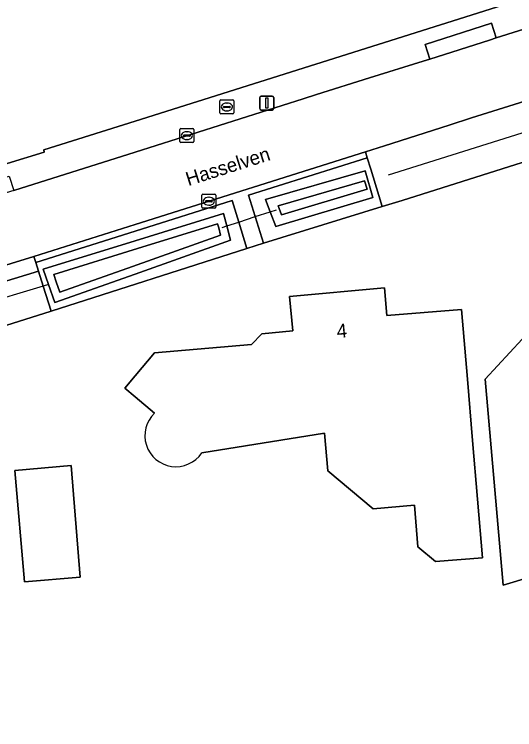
# Model space of a CAD drawing. Extents: x 163426 to 164192, y 380329 to 381641.
# Drawn here: x 163991.3 to 164027.2, y 381179.6 to 381230.9 of the extents above; entities that cross this region are included whole.
import ezdxf

# ---------------------------------------------------------------- set-up
doc = ezdxf.new("R2010")
doc.units = 0
for name, color, linetype in [('IMGEO_Brandkraan', 7, 'Continuous'), ('IMGEO_Duiker', 7, 'Continuous'), ('IMGEO_Erf', 7, 'Continuous'), ('IMGEO_Groenvoorziening', 7, 'Continuous'), ('IMGEO_Kolk', 7, 'Continuous'), ('IMGEO_Lichtmast', 7, 'Continuous'), ('IMGEO_Oever', 7, 'Continuous'), ('IMGEO_Openbare_ruimte_label', 7, 'Continuous'), ('IMGEO_Pand', 7, 'Continuous'), ('IMGEO_Pand_nummerreeks', 7, 'Continuous'), ('IMGEO_Rijbaan_lokaal_open', 7, 'Continuous'), ('IMGEO_Voetpad_open', 7, 'Continuous'), ('IMGEO_Waterloop', 7, 'Continuous')]:
    doc.layers.add(name, color=color, linetype=linetype)

msp = doc.modelspace()

# ---------------------------------------------------------------- linework, layer by layer
at = {"layer": 'IMGEO_Brandkraan'}
for p, q in [((164006.076, 381223.811), (164006.076, 381224.663)), ((164006.151, 381224.737), (164007.003, 381224.737)), ((164006.564, 381224.517), (164006.589, 381224.517)), ((164007.077, 381224.663), (164007.077, 381223.811)), ((164006.335, 381224.231), (164006.335, 381224.243)), ((164006.773, 381224.194), (164006.375, 381224.194)), ((164006.378, 381224.28), (164006.776, 381224.28)), ((164006.587, 381223.957), (164006.562, 381223.957)), ((164006.819, 381224.243), (164006.819, 381224.231)), ((164007.003, 381223.737), (164006.151, 381223.737))]:
    msp.add_line(p, q, dxfattribs=at)
for points in [[(164006.076, 381223.811), (164006.076, 381224.663)], [(164006.151, 381224.737), (164007.003, 381224.737)], [(164007.077, 381224.663), (164007.077, 381223.811)], [(164007.003, 381223.737), (164006.151, 381223.737)]]:
    msp.add_lwpolyline(points, dxfattribs=at)
for centre, radius, start, end in [((164006.153, 381224.661), 0.0765, 91.552, 178.448), ((164006.153, 381224.661), 0.0765, 91.552, 178.448), ((164007.001, 381224.661), 0.0765, 1.552, 88.448), ((164007.001, 381224.661), 0.0765, 1.552, 88.448), ((164006.375, 381224.24), 0.0403, 85.8775, 175.7526), ((164006.372, 381224.23), 0.0366, 178.938, 274.7102), ((164006.776, 381224.237), 0.043, 264.8664, 352.4533), ((164006.78, 381224.242), 0.0386, 1.7309, 96.639), ((164006.153, 381223.813), 0.0765, 181.552, 268.448), ((164006.153, 381223.813), 0.0765, 181.552, 268.448), ((164007.001, 381223.813), 0.0765, 271.552, 358.448), ((164007.001, 381223.813), 0.0765, 271.552, 358.448)]:
    msp.add_arc(centre, radius, start, end, dxfattribs=at)
for centre, major_axis, ratio, start_param, end_param in [((164006.563, 381224.237), (-0.387, 0.002), 0.722429, 4.712389, 7.853982), ((164006.588, 381224.237), (-0.39, 0.002), 0.717154, 1.570796, 4.712389)]:
    msp.add_ellipse(centre, major_axis=major_axis, ratio=ratio, start_param=start_param, end_param=end_param, dxfattribs=at)
at = {"layer": 'IMGEO_Duiker'}
for points in [[(164029.364, 381222.893), (164018.506, 381219.465), (164018.125, 381219.345)], [(164006.228, 381215.609), (164006.561, 381215.717), (164007.426, 381215.997), (164008.608, 381216.381), (164009.681, 381216.729), (164010.135, 381216.876)], [(163993.799, 381211.515), (163993.422, 381211.402), (163988.786, 381210.019), (163988.071, 381209.806), (163987.961, 381209.773)]]:
    msp.add_lwpolyline(points, dxfattribs=at)
at = {"layer": 'IMGEO_Erf'}
for points in [[(163985.508, 381218.565), (163993.491, 381221.009), (163993.475, 381221.165), (164000, 381223.224), (164043.736, 381237.028), (164042.908, 381238.592), (164039.029, 381280.329)], [(164069.076, 381166.296), (164069.43, 381165.933), (164107.124, 381169.299), (164107.706, 381169.57), (164048.673, 381226.627), (164029.149, 381220.712), (164019.128, 381217.546), (164017.703, 381217.108), (164009.191, 381214.489), (164008.015, 381214.098), (163993.979, 381209.605), (163989.37, 381208.164), (163984.516, 381206.454), (163977.497, 381205.274), (163974.282, 381205.163), (163972.765, 381204.978), (163966.941, 381204.043), (163966.31, 381204.489)], [(164001.384, 381202.314), (164000, 381203.478), (163999.266, 381204.095), (164000, 381204.974), (164001.381, 381206.629), (164008.326, 381207.229), (164009.081, 381207.981), (164011.3, 381208.196), (164011.059, 381210.674), (164017.872, 381211.279), (164018.028, 381209.3), (164023.376, 381209.722), (164023.797, 381204.74), (164024.167, 381200.359), (164024.877, 381191.962), (164021.521, 381191.679), (164020.259, 381192.747), (164020.002, 381195.727), (164017.043, 381195.472)], [(164017.043, 381195.472), (164013.797, 381198.193), (164013.564, 381200.891), (164004.773, 381199.463)]]:
    msp.add_lwpolyline(points, dxfattribs=at)
for points in [[(164026.351, 381190.007), (164025.072, 381204.734), (164028.594, 381208.559), (164034.398, 381203.257), (164031.746, 381198.241), (164032.299, 381191.776)], [(163992.089, 381190.23), (163991.394, 381198.197), (163995.415, 381198.559), (163996.064, 381190.572)]]:
    msp.add_lwpolyline(points, close=True, dxfattribs=at)
msp.add_arc((164002.925, 381200.707), 2.227, 133.7974, 326.0581, dxfattribs=at)
at = {"layer": 'IMGEO_Groenvoorziening'}
for points in [[(164017.703, 381217.108), (164017.463, 381217.887), (164016.882, 381219.776), (164016.629, 381220.596), (164008.132, 381217.925), (164008.608, 381216.381), (164009.191, 381214.489)], [(164009.351, 381217.615), (164016.473, 381219.659), (164017.039, 381217.761), (164010.069, 381215.684), (164009.681, 381216.729)], [(163992.895, 381213.088), (163993.086, 381212.485), (163993.422, 381211.402), (163993.979, 381209.605), (164008.015, 381214.098), (164007.426, 381215.997), (164006.951, 381217.528), (164000, 381215.332)], [(163993.799, 381211.515), (163993.416, 381212.617), (164000, 381214.657), (164006.327, 381216.618), (164006.561, 381215.717), (164006.828, 381214.687), (164000, 381212.269), (163994.246, 381210.232)]]:
    msp.add_lwpolyline(points, close=True, dxfattribs=at)
at = {"layer": 'IMGEO_Kolk'}
for p, q in [((164003.209, 381221.759), (164003.209, 381222.611)), ((164003.284, 381222.685), (164004.136, 381222.685)), ((164003.697, 381222.465), (164003.722, 381222.465)), ((164004.21, 381222.611), (164004.21, 381221.759)), ((164003.468, 381222.179), (164003.468, 381222.191)), ((164003.906, 381222.142), (164003.508, 381222.142)), ((164003.511, 381222.228), (164003.909, 381222.228)), ((164003.72, 381221.905), (164003.695, 381221.905)), ((164003.952, 381222.191), (164003.952, 381222.179)), ((164004.136, 381221.685), (164003.284, 381221.685)), ((164004.784, 381217.06), (164004.784, 381217.912)), ((164004.859, 381217.986), (164005.711, 381217.986)), ((164005.785, 381217.912), (164005.785, 381217.06)), ((164005.043, 381217.48), (164005.043, 381217.492)), ((164005.481, 381217.443), (164005.083, 381217.443)), ((164005.086, 381217.529), (164005.484, 381217.529)), ((164005.272, 381217.766), (164005.297, 381217.766)), ((164005.527, 381217.492), (164005.527, 381217.48)), ((164005.711, 381216.986), (164004.859, 381216.986)), ((164005.295, 381217.206), (164005.27, 381217.206))]:
    msp.add_line(p, q, dxfattribs=at)
for points in [[(164003.209, 381221.759), (164003.209, 381222.611)], [(164003.284, 381222.685), (164004.136, 381222.685)], [(164004.21, 381222.611), (164004.21, 381221.759)], [(164004.136, 381221.685), (164003.284, 381221.685)], [(164004.784, 381217.06), (164004.784, 381217.912)], [(164004.859, 381217.986), (164005.711, 381217.986)], [(164005.785, 381217.912), (164005.785, 381217.06)], [(164005.711, 381216.986), (164004.859, 381216.986)]]:
    msp.add_lwpolyline(points, dxfattribs=at)
for centre, radius, start, end in [((164003.286, 381222.609), 0.0765, 91.552, 178.448), ((164003.286, 381222.609), 0.0765, 91.552, 178.448), ((164004.134, 381222.609), 0.0765, 1.552, 88.448), ((164004.134, 381222.609), 0.0765, 1.552, 88.448), ((164003.508, 381222.188), 0.0403, 85.8775, 175.7526), ((164003.505, 381222.178), 0.0366, 178.938, 274.7102), ((164003.909, 381222.185), 0.043, 264.8664, 352.4533), ((164003.913, 381222.19), 0.0386, 1.7309, 96.639), ((164003.286, 381221.761), 0.0765, 181.552, 268.448), ((164003.286, 381221.761), 0.0765, 181.552, 268.448), ((164004.134, 381221.761), 0.0765, 271.552, 358.448), ((164004.134, 381221.761), 0.0765, 271.552, 358.448), ((164004.861, 381217.91), 0.0765, 91.552, 178.448), ((164004.861, 381217.91), 0.0765, 91.552, 178.448), ((164005.709, 381217.91), 0.0765, 1.552, 88.448), ((164005.709, 381217.91), 0.0765, 1.552, 88.448), ((164005.083, 381217.489), 0.0403, 85.8775, 175.7526), ((164005.08, 381217.479), 0.0366, 178.938, 274.7102), ((164005.484, 381217.486), 0.043, 264.8664, 352.4533), ((164005.488, 381217.491), 0.0386, 1.7309, 96.639), ((164004.861, 381217.062), 0.0765, 181.552, 268.448), ((164004.861, 381217.062), 0.0765, 181.552, 268.448), ((164005.709, 381217.062), 0.0765, 271.552, 358.448), ((164005.709, 381217.062), 0.0765, 271.552, 358.448)]:
    msp.add_arc(centre, radius, start, end, dxfattribs=at)
for centre, major_axis, ratio, start_param, end_param in [((164003.696, 381222.185), (-0.387, 0.002), 0.722429, 4.712389, 7.853982), ((164003.721, 381222.185), (-0.39, 0.002), 0.717154, 1.570796, 4.712389), ((164005.271, 381217.486), (-0.387, 0.002), 0.722429, 4.712389, 7.853982), ((164005.296, 381217.486), (-0.39, 0.002), 0.717154, 1.570796, 4.712389)]:
    msp.add_ellipse(centre, major_axis=major_axis, ratio=ratio, start_param=start_param, end_param=end_param, dxfattribs=at)
at = {"layer": 'IMGEO_Lichtmast'}
for p, q in [((164009.036, 381225.017), (164009.826, 381225.017)), ((164009.826, 381225.017), (164009.036, 381225.017)), ((164008.936, 381224.117), (164008.936, 381224.917)), ((164008.936, 381224.917), (164008.936, 381224.117)), ((164009.926, 381224.917), (164009.926, 381224.117)), ((164009.926, 381224.117), (164009.926, 381224.917)), ((164009.826, 381224.017), (164009.036, 381224.017)), ((164009.036, 381224.017), (164009.826, 381224.017))]:
    msp.add_line(p, q, dxfattribs=at)
msp.add_lwpolyline([(164009.356, 381224.892), (164009.506, 381224.892), (164009.506, 381224.142), (164009.356, 381224.142), (164009.356, 381224.892)], dxfattribs=at)
for centre, start, end in [((164009.036, 381224.917), 90, 180), ((164009.036, 381224.917), 90, 180), ((164009.826, 381224.917), 0, 90), ((164009.826, 381224.917), 360, 90), ((164009.036, 381224.117), 180, 270), ((164009.036, 381224.117), 180, 270), ((164009.826, 381224.117), 270, 0), ((164009.826, 381224.117), 270, 0)]:
    msp.add_arc(centre, 0.1, start, end, dxfattribs=at)
at = {"layer": 'IMGEO_Oever'}
for points in [[(164017.039, 381217.761), (164016.473, 381219.659), (164009.351, 381217.615), (164009.681, 381216.729), (164010.069, 381215.684)], [(164016.611, 381218.343), (164010.485, 381216.517), (164010.318, 381216.966), (164010.245, 381217.164), (164016.428, 381218.939)], [(164000, 381212.269), (164006.828, 381214.687), (164006.561, 381215.717), (164006.327, 381216.618), (164000, 381214.657), (163993.416, 381212.617), (163993.799, 381211.515), (163994.246, 381210.232)], [(164006.123, 381215.062), (163999.804, 381212.824), (163994.607, 381210.984), (163994.355, 381211.708), (163994.172, 381212.235), (164000.174, 381214.095), (164005.912, 381215.873), (164005.991, 381215.569)]]:
    msp.add_lwpolyline(points, close=True, dxfattribs=at)
at = {"layer": 'IMGEO_Pand'}
for points in [[(164023.797, 381204.74), (164023.376, 381209.722), (164018.028, 381209.3), (164017.872, 381211.279), (164011.059, 381210.674), (164011.3, 381208.196), (164009.081, 381207.981), (164008.326, 381207.229), (164001.381, 381206.629), (164000, 381204.974), (163999.266, 381204.095), (164000, 381203.478), (164001.384, 381202.314)], [(164004.773, 381199.463), (164013.564, 381200.891), (164013.797, 381198.193), (164017.043, 381195.472), (164020.002, 381195.727), (164020.259, 381192.747), (164021.521, 381191.679), (164024.877, 381191.962), (164024.167, 381200.359), (164023.797, 381204.74)]]:
    msp.add_lwpolyline(points, dxfattribs=at)
for points in [[(164034.398, 381203.257), (164028.594, 381208.559), (164025.072, 381204.734), (164026.351, 381190.007), (164032.299, 381191.776), (164031.746, 381198.241)], [(163991.394, 381198.197), (163992.089, 381190.23), (163996.064, 381190.572), (163995.415, 381198.559)]]:
    msp.add_lwpolyline(points, close=True, dxfattribs=at)
msp.add_arc((164002.925, 381200.707), 2.227, 133.7974, 326.0581, dxfattribs=at)
at = {"layer": 'IMGEO_Rijbaan_lokaal_open'}
for points in [[(164016.496, 381221.031), (164017.864, 381221.463), (164022.494, 381222.938), (164024.088, 381223.45), (164027.902, 381224.66), (164048.217, 381231.031), (164046.693, 381235.763), (164045.652, 381235.403), (164025.866, 381229.177), (164025.387, 381229.026), (164021.103, 381227.664), (164020.636, 381227.516), (164016.791, 381226.324), (164012.985, 381225.117), (164012.037, 381224.816), (164000, 381221.01), (163991.305, 381218.261), (163986.667, 381216.849), (163986.091, 381216.691)], [(163988.168, 381212.123), (163992.756, 381213.527), (164000, 381215.817), (164016.496, 381221.031)]]:
    msp.add_lwpolyline(points, dxfattribs=at)
at = {"layer": 'IMGEO_Voetpad_open'}
for points in [[(164016.791, 381226.324), (164020.636, 381227.516), (164021.103, 381227.664), (164020.769, 381228.713), (164025.536, 381230.226), (164025.866, 381229.177), (164045.652, 381235.403), (164045, 381237.427), (164043.736, 381237.028), (164000, 381223.224), (163993.475, 381221.165), (163993.491, 381221.009), (163985.508, 381218.565)], [(163986.091, 381216.691), (163986.667, 381216.849), (163986.374, 381217.888), (163990.97, 381219.272), (163991.305, 381218.261), (164000, 381221.01), (164012.037, 381224.816), (164012.985, 381225.117), (164016.791, 381226.324)]]:
    msp.add_lwpolyline(points, dxfattribs=at)
for points in [[(164025.866, 381229.177), (164025.536, 381230.226), (164020.769, 381228.713), (164021.103, 381227.664), (164025.387, 381229.026)], [(164028.047, 381224.201), (164027.902, 381224.66), (164024.088, 381223.45), (164022.494, 381222.938), (164017.864, 381221.463), (164016.496, 381221.031), (164016.629, 381220.596), (164016.882, 381219.776), (164017.463, 381217.887), (164017.703, 381217.108), (164019.128, 381217.546), (164029.149, 381220.712)], [(164008.132, 381217.925), (164016.629, 381220.596), (164016.496, 381221.031), (164000, 381215.817), (163992.756, 381213.527), (163992.895, 381213.088), (164000, 381215.332), (164006.951, 381217.528), (164007.426, 381215.997), (164008.015, 381214.098), (164009.191, 381214.489), (164008.608, 381216.381)], [(163993.086, 381212.485), (163992.895, 381213.088), (163992.756, 381213.527), (163988.168, 381212.123), (163988.273, 381211.662), (163988.459, 381211.06)], [(163993.422, 381211.402), (163993.086, 381212.485), (163988.459, 381211.06), (163988.786, 381210.019), (163989.173, 381208.788), (163989.37, 381208.164), (163993.979, 381209.605)]]:
    msp.add_lwpolyline(points, close=True, dxfattribs=at)
at = {"layer": 'IMGEO_Waterloop'}
for points in [[(164016.611, 381218.343), (164016.428, 381218.939), (164010.245, 381217.164), (164010.318, 381216.966), (164010.485, 381216.517)], [(164006.123, 381215.062), (164005.991, 381215.569), (164005.912, 381215.873), (164000.174, 381214.095), (163994.172, 381212.235), (163994.355, 381211.708), (163994.607, 381210.984), (163999.804, 381212.824)]]:
    msp.add_lwpolyline(points, close=True, dxfattribs=at)

# ---------------------------------------------------------------- texts
at = {"layer": 'IMGEO_Openbare_ruimte_label'}
msp.add_text('Hasselven', height=1, rotation=17.5831, dxfattribs=at).set_placement((164003.814, 381218.566))
at = {"layer": 'IMGEO_Pand_nummerreeks'}
msp.add_text('4', height=1, rotation=5.0764, dxfattribs=at).set_placement((164014.481, 381207.685))

doc.saveas('drawing.dxf')
